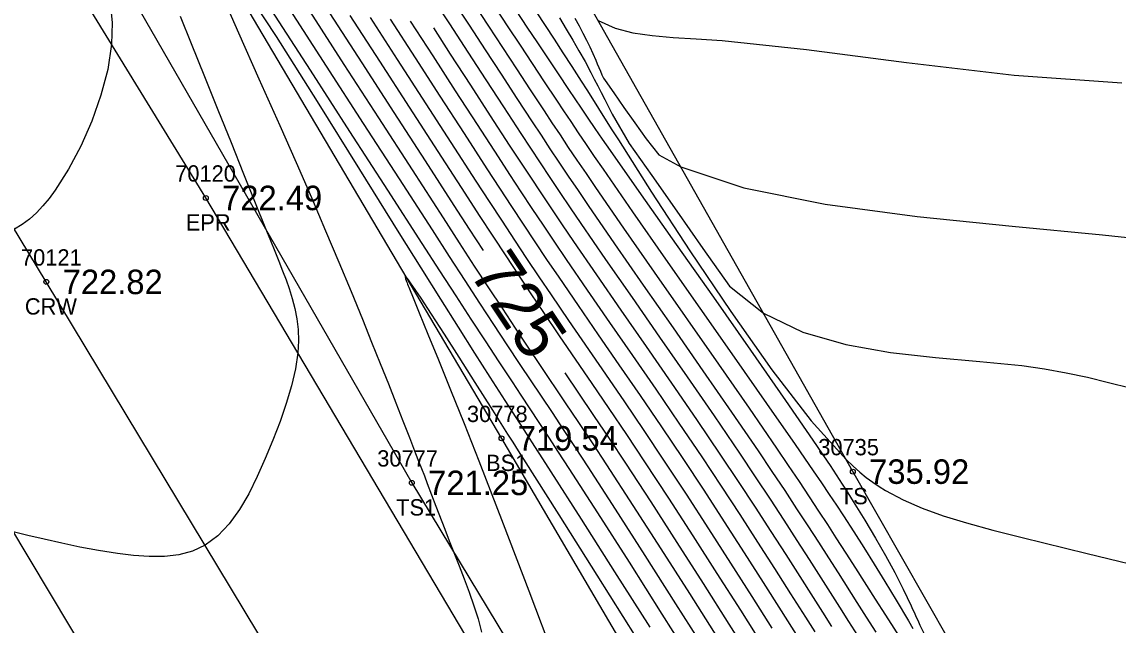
# Model space of a CAD drawing. Extents: x 1376587 to 1378239, y 1000335 to 1003031.
# Drawn here: x 1377088.1 to 1377155.3, y 1002095.5 to 1002132.5 of the extents above; entities that cross this region are included whole.
import ezdxf

# ---------------------------------------------------------------- set-up
doc = ezdxf.new("R2010")
doc.units = 0
for name, color, linetype in [('RD_DTM_BkLn1', 7, 'Continuous'), ('RD_DTM_BkLn2', 7, 'Continuous'), ('RD_DTM_BkLn_txCode', 7, 'Continuous'), ('RD_DTM_Major1', 7, 'Continuous'), ('RD_DTM_Major1_Lbl', 7, 'Continuous'), ('RD_DTM_Minor1', 7, 'Continuous'), ('RD_EX_Road', 7, 'Continuous'), ('RD_EX_Road_txCode', 7, 'Continuous'), ('RD_EX_TX_Misc_ELEV', 7, 'Continuous'), ('RD_EX_TX_Road_ELEV', 7, 'Continuous'), ('RD_HC_Survey_ELEV', 7, 'Continuous'), ('RD_HC_Survey_txCode', 7, 'Continuous'), ('RD_SMD_Locator', 7, 'Continuous')]:
    doc.layers.add(name, color=color, linetype=linetype)

msp = doc.modelspace()

# ---------------------------------------------------------------- linework, layer by layer
at = {"layer": 'RD_DTM_BkLn1'}
msp.add_lwpolyline([(1377340.411, 1001702.156), (1377308.865, 1001753.727), (1377278.246, 1001805.238), (1377245.962, 1001858.008), (1377214.824, 1001910.42), (1377182.966, 1001962.109), (1377151.242, 1002015.115), (1377120.387, 1002065.538), (1377089.615, 1002116.564), (1377055.769, 1002172.475), (1377024.269, 1002225.826), (1377004.131, 1002257.876), (1377003.447, 1002259.314)], dxfattribs=at)
at = {"layer": 'RD_DTM_BkLn2'}
for points in [[(1377334.808, 1002026.055), (1377284.229, 1002013.339), (1377249.257, 1001988.727), (1377213.659, 1001973.589), (1377188.957, 1002014.33), (1377158.44, 1002070.963), (1377139.047, 1002104.941), (1377113.892, 1002149.475), (1377071.66, 1002218.399), (1377041.895, 1002260.076), (1377023.693, 1002288.088), (1377010.927, 1002302.495), (1376992.725, 1002332.02), (1376976.352, 1002351.559)], [(1376977.592, 1002343.743), (1376991.525, 1002318.779), (1377012.226, 1002283.102), (1377032.893, 1002247.364), (1377053.281, 1002213.6), (1377075.695, 1002176.413), (1377096.747, 1002142.056), (1377117.513, 1002106.979), (1377138.493, 1002071.226), (1377160.243, 1002035.712), (1377181.074, 1001999.107), (1377204.311, 1001959.476)], [(1376971.766, 1002339.684), (1376984.16, 1002314.581), (1377005.368, 1002280.112), (1377027.082, 1002243.848), (1377048.279, 1002210.776), (1377069.87, 1002173.423), (1377092.065, 1002138.92), (1377112.017, 1002104.252), (1377133.641, 1002068.495), (1377155.53, 1002032.726), (1377177.087, 1001996.618), (1377201.678, 1001958.67), (1377205.328, 1001957.618)]]:
    msp.add_lwpolyline(points, dxfattribs=at)
at = {"layer": 'RD_DTM_Major1'}
for points in [[(1377116.413, 1002118.488), (1377115.558, 1002119.8), (1377114.623, 1002121.24), (1377112.847, 1002123.986), (1377110.936, 1002126.946), (1377108.966, 1002129.995), (1377107.014, 1002133.012)], [(1377118.409, 1002133.176), (1377119.074, 1002132.178), (1377119.715, 1002131.211), (1377120.978, 1002129.312), (1377121.623, 1002128.348), (1377122.005, 1002127.782), (1377122.399, 1002127.2), (1377122.809, 1002126.599), (1377123.239, 1002125.971), (1377123.692, 1002125.314), (1377124.173, 1002124.62), (1377126.072, 1002121.904), (1377128.222, 1002118.851), (1377130.498, 1002115.624), (1377132.774, 1002112.388), (1377134.925, 1002109.305), (1377136.824, 1002106.538), (1377137.247, 1002105.911), (1377137.649, 1002105.311), (1377138.03, 1002104.735), (1377138.394, 1002104.18), (1377138.742, 1002103.643), (1377139.075, 1002103.12), (1377139.79, 1002101.97), (1377140.447, 1002100.868), (1377141.054, 1002099.803), (1377141.615, 1002098.763), (1377142.137, 1002097.735), (1377142.626, 1002096.709), (1377142.714, 1002096.516), (1377142.802, 1002096.323), (1377142.889, 1002096.129), (1377143.063, 1002095.739), (1377143.151, 1002095.543), (1377143.66, 1002094.522)], [(1377137.766, 1002095.453), (1377137.211, 1002096.327), (1377136.635, 1002097.234), (1377135.824, 1002098.51), (1377134.961, 1002099.86), (1377134.045, 1002101.282), (1377133.075, 1002102.774), (1377132.049, 1002104.332), (1377130.966, 1002105.953), (1377129.489, 1002108.129), (1377127.952, 1002110.364), (1377126.392, 1002112.614), (1377124.848, 1002114.838), (1377123.356, 1002116.993), (1377121.954, 1002119.035), (1377121.26, 1002120.056), (1377120.593, 1002121.046), (1377119.944, 1002122.018), (1377119.304, 1002122.984), (1377118.664, 1002123.957), (1377118.014, 1002124.949), (1377116.845, 1002126.746), (1377115.634, 1002128.613), (1377114.396, 1002130.523), (1377113.357, 1002132.122)], [(1377125.768, 1002094.808), (1377123.373, 1002098.602), (1377121.045, 1002102.286), (1377118.886, 1002105.698), (1377118.553, 1002106.224), (1377118.227, 1002106.739), (1377117.907, 1002107.243), (1377116.982, 1002108.703), (1377115.908, 1002110.395), (1377114.914, 1002111.96), (1377114.015, 1002113.365), (1377113.233, 1002114.579), (1377112.584, 1002115.57), (1377112.087, 1002116.306), (1377111.985, 1002116.451), (1377111.895, 1002116.577), (1377111.817, 1002116.682), (1377111.752, 1002116.766), (1377111.699, 1002116.828), (1377111.658, 1002116.869), (1377111.636, 1002116.884), (1377111.621, 1002116.887), (1377111.613, 1002116.876), (1377111.613, 1002116.851), (1377111.62, 1002116.814), (1377111.633, 1002116.763), (1377111.67, 1002116.652), (1377111.695, 1002116.583), (1377111.723, 1002116.506), (1377111.756, 1002116.419), (1377111.793, 1002116.325), (1377111.829, 1002116.234), (1377111.868, 1002116.138), (1377111.91, 1002116.034), (1377112.052, 1002115.684), (1377112.47, 1002114.669), (1377113.009, 1002113.363), (1377113.655, 1002111.786), (1377114.397, 1002109.956), (1377115.224, 1002107.891), (1377116.122, 1002105.611), (1377117.613, 1002101.748), (1377119.18, 1002097.632), (1377120.76, 1002093.477)], [(1377132.961, 1002093.24), (1377131.471, 1002095.599), (1377129.896, 1002098.083), (1377128.283, 1002100.608), (1377126.681, 1002103.092), (1377125.139, 1002105.451), (1377124.137, 1002106.961), (1377123.178, 1002108.39), (1377122.255, 1002109.754), (1377121.408, 1002111.002)]]:
    msp.add_lwpolyline(points, dxfattribs=at)
at = {"layer": 'RD_DTM_Minor1'}
for points in [[(1377126.621, 1002095.41), (1377124.469, 1002098.807), (1377122.414, 1002102.036), (1377120.558, 1002104.936), (1377120.048, 1002105.728), (1377119.561, 1002106.484), (1377119.092, 1002107.211), (1377117.738, 1002109.308), (1377116.828, 1002110.723), (1377115.883, 1002112.201), (1377114.877, 1002113.785), (1377113.786, 1002115.513), (1377112.586, 1002117.425), (1377111.251, 1002119.562), (1377108.828, 1002123.46), (1377106.236, 1002127.615), (1377103.714, 1002131.602), (1377101.502, 1002134.999)], [(1377100.268, 1002134.393), (1377101.388, 1002131.834), (1377102.648, 1002129.016), (1377103.926, 1002126.157), (1377104.928, 1002123.884), (1377105.863, 1002121.731), (1377106.733, 1002119.697), (1377107.541, 1002117.778), (1377108.292, 1002115.973), (1377108.987, 1002114.278), (1377109.555, 1002112.879), (1377110.085, 1002111.561), (1377110.579, 1002110.32), (1377111.04, 1002109.154), (1377111.47, 1002108.06), (1377111.871, 1002107.034), (1377112.063, 1002106.539), (1377112.25, 1002106.059), (1377112.432, 1002105.59), (1377112.786, 1002104.674), (1377112.96, 1002104.221), (1377113.228, 1002103.524), (1377113.496, 1002102.826), (1377114.039, 1002101.418), (1377114.316, 1002100.706), (1377114.597, 1002099.985), (1377114.915, 1002099.179), (1377115.23, 1002098.365), (1377115.535, 1002097.547), (1377115.821, 1002096.729), (1377116.078, 1002095.915), (1377116.296, 1002095.108)], [(1377093.538, 1002133.7), (1377093.648, 1002132.444), (1377093.609, 1002131.121), (1377093.376, 1002129.583), (1377092.964, 1002127.999), (1377092.405, 1002126.418), (1377091.73, 1002124.889), (1377090.971, 1002123.462), (1377090.16, 1002122.187), (1377089.788, 1002121.68), (1377089.406, 1002121.215), (1377089.008, 1002120.793), (1377088.587, 1002120.415), (1377088.139, 1002120.083), (1377087.657, 1002119.799)], [(1377139.364, 1002094.894), (1377138.811, 1002095.765), (1377138.255, 1002096.639), (1377137.689, 1002097.528), (1377137.106, 1002098.444), (1377136.394, 1002099.559), (1377135.642, 1002100.73), (1377134.844, 1002101.962), (1377133.994, 1002103.26), (1377133.088, 1002104.629), (1377132.119, 1002106.075), (1377130.567, 1002108.351), (1377128.918, 1002110.741), (1377127.224, 1002113.179), (1377125.539, 1002115.6), (1377123.915, 1002117.94), (1377122.406, 1002120.135), (1377121.742, 1002121.11), (1377121.108, 1002122.049), (1377120.496, 1002122.963), (1377119.898, 1002123.862), (1377119.306, 1002124.759), (1377118.711, 1002125.664), (1377117.655, 1002127.283), (1377116.573, 1002128.948), (1377115.47, 1002130.647), (1377114.349, 1002132.368), (1377113.216, 1002134.097)], [(1377140.486, 1002095.096), (1377139.892, 1002096.024), (1377139.313, 1002096.931), (1377138.161, 1002098.736), (1377137.569, 1002099.66), (1377136.954, 1002100.618), (1377136.308, 1002101.617), (1377135.624, 1002102.667), (1377134.893, 1002103.777), (1377134.107, 1002104.956), (1377133.26, 1002106.214), (1377131.641, 1002108.581), (1377129.881, 1002111.122), (1377128.053, 1002113.748), (1377126.225, 1002116.369), (1377124.469, 1002118.896), (1377122.855, 1002121.238), (1377122.226, 1002122.16), (1377121.63, 1002123.041), (1377121.057, 1002123.893), (1377120.503, 1002124.724), (1377119.959, 1002125.545), (1377119.419, 1002126.364), (1377118.472, 1002127.81), (1377117.513, 1002129.282), (1377116.538, 1002130.778), (1377115.547, 1002132.297), (1377114.534, 1002133.839)], [(1377142.419, 1002094.052), (1377141.077, 1002096.142), (1377140.441, 1002097.135), (1377139.233, 1002099.021), (1377138.637, 1002099.948), (1377138.031, 1002100.887), (1377137.509, 1002101.692), (1377136.963, 1002102.527), (1377136.387, 1002103.402), (1377135.771, 1002104.328), (1377135.107, 1002105.316), (1377134.389, 1002106.376), (1377132.705, 1002108.826), (1377130.837, 1002111.517), (1377126.901, 1002117.152), (1377125.014, 1002119.863), (1377123.3, 1002122.347), (1377122.714, 1002123.205), (1377122.159, 1002124.022), (1377121.63, 1002124.807), (1377121.121, 1002125.567), (1377120.626, 1002126.31), (1377120.14, 1002127.045), (1377119.298, 1002128.325), (1377118.454, 1002129.613), (1377117.603, 1002130.916), (1377116.734, 1002132.242), (1377115.841, 1002133.597)], [(1377129.383, 1002093.017), (1377127.37, 1002096.202), (1377125.351, 1002099.385), (1377123.418, 1002102.413), (1377121.663, 1002105.138), (1377121.017, 1002106.131), (1377120.409, 1002107.062), (1377119.83, 1002107.944), (1377119.272, 1002108.792), (1377118.727, 1002109.617), (1377118.188, 1002110.435), (1377117.373, 1002111.675), (1377116.537, 1002112.951), (1377115.663, 1002114.29), (1377114.735, 1002115.715), (1377113.737, 1002117.252), (1377112.653, 1002118.927), (1377110.54, 1002122.195), (1377108.221, 1002125.786), (1377105.803, 1002129.531), (1377103.392, 1002133.26)], [(1377130.069, 1002093.894), (1377128.205, 1002096.841), (1377126.324, 1002099.799), (1377124.504, 1002102.642), (1377122.821, 1002105.239), (1377122.05, 1002106.417), (1377121.323, 1002107.517), (1377120.631, 1002108.559), (1377119.965, 1002109.559), (1377118.668, 1002111.504), (1377117.869, 1002112.71), (1377117.05, 1002113.954), (1377116.196, 1002115.258), (1377115.293, 1002116.643), (1377114.326, 1002118.131), (1377113.28, 1002119.745), (1377111.259, 1002122.873), (1377109.062, 1002126.276), (1377106.795, 1002129.787), (1377104.564, 1002133.234)], [(1377130.767, 1002094.752), (1377129.049, 1002097.465), (1377127.303, 1002100.206), (1377125.591, 1002102.869), (1377123.978, 1002105.348), (1377123.088, 1002106.696), (1377122.245, 1002107.961), (1377121.44, 1002109.162), (1377119.904, 1002111.442), (1377119.154, 1002112.559), (1377118.367, 1002113.74), (1377117.566, 1002114.95), (1377116.738, 1002116.21), (1377115.869, 1002117.539), (1377114.946, 1002118.958), (1377113.955, 1002120.485), (1377112.055, 1002123.424), (1377110, 1002126.608), (1377107.879, 1002129.892), (1377105.783, 1002133.133)], [(1377133.531, 1002094.3), (1377132.175, 1002096.444), (1377130.74, 1002098.704), (1377129.26, 1002101.016), (1377127.77, 1002103.318), (1377126.305, 1002105.549), (1377125.195, 1002107.212), (1377124.12, 1002108.805), (1377123.076, 1002110.337), (1377121.073, 1002113.269), (1377120.109, 1002114.69), (1377119.341, 1002115.831), (1377118.575, 1002116.98), (1377117.8, 1002118.154), (1377117.002, 1002119.369), (1377116.171, 1002120.643), (1377115.293, 1002121.993), (1377113.641, 1002124.545), (1377111.875, 1002127.279), (1377110.057, 1002130.094), (1377108.247, 1002132.89)], [(1377117.134, 1002133.376), (1377117.911, 1002132.201), (1377118.663, 1002131.059), (1377120.134, 1002128.823), (1377120.875, 1002127.702), (1377121.309, 1002127.051), (1377121.754, 1002126.385), (1377122.215, 1002125.701), (1377122.697, 1002124.99), (1377123.203, 1002124.246), (1377123.74, 1002123.462), (1377125.547, 1002120.849), (1377127.562, 1002117.963), (1377129.675, 1002114.949), (1377131.776, 1002111.954), (1377133.756, 1002109.124), (1377135.507, 1002106.605), (1377136.085, 1002105.766), (1377136.621, 1002104.983), (1377137.121, 1002104.247), (1377137.591, 1002103.549), (1377138.038, 1002102.88), (1377138.468, 1002102.232), (1377139.104, 1002101.26), (1377139.729, 1002100.286), (1377140.36, 1002099.281), (1377141.014, 1002098.217), (1377141.708, 1002097.064), (1377142.456, 1002095.794), (1377142.731, 1002095.322)], [(1377119.64, 1002133.117), (1377120.2, 1002132.269), (1377120.744, 1002131.438), (1377121.283, 1002130.606), (1377121.83, 1002129.754), (1377122.396, 1002128.866), (1377122.735, 1002128.332), (1377123.086, 1002127.777), (1377123.454, 1002127.196), (1377124.246, 1002125.943), (1377124.677, 1002125.263), (1377126.711, 1002122.071), (1377129.055, 1002118.47), (1377131.562, 1002114.745), (1377134.09, 1002111.181), (1377136.495, 1002108.063), (1377138.632, 1002105.676), (1377139.06, 1002105.27), (1377139.472, 1002104.908), (1377139.873, 1002104.584), (1377140.268, 1002104.293), (1377140.662, 1002104.028), (1377141.06, 1002103.783), (1377142.138, 1002103.207), (1377143.303, 1002102.701), (1377144.586, 1002102.24), (1377146.015, 1002101.802), (1377147.621, 1002101.363), (1377149.434, 1002100.9), (1377153.418, 1002099.919), (1377157.976, 1002098.82)], [(1377097.813, 1002132.843), (1377098.5, 1002131.164), (1377099.318, 1002129.144), (1377100.136, 1002127.103), (1377100.937, 1002125.096), (1377101.702, 1002123.179), (1377102.413, 1002121.405), (1377103.051, 1002119.831), (1377103.346, 1002119.111), (1377103.619, 1002118.448), (1377103.869, 1002117.831), (1377104.098, 1002117.25), (1377104.307, 1002116.693), (1377104.498, 1002116.151), (1377104.691, 1002115.541), (1377104.853, 1002114.926), (1377104.976, 1002114.295), (1377105.052, 1002113.639), (1377105.073, 1002112.949), (1377105.03, 1002112.213), (1377104.884, 1002111.243), (1377104.644, 1002110.207), (1377104.325, 1002109.123), (1377103.941, 1002108.006), (1377103.506, 1002106.872), (1377103.034, 1002105.739), (1377102.543, 1002104.641), (1377102.018, 1002103.589), (1377101.448, 1002102.613), (1377100.82, 1002101.741), (1377100.123, 1002101.003), (1377099.345, 1002100.43), (1377098.577, 1002100.074), (1377097.744, 1002099.853), (1377096.858, 1002099.747), (1377095.926, 1002099.736), (1377094.961, 1002099.801), (1377093.971, 1002099.921), (1377092.821, 1002100.105), (1377091.675, 1002100.323), (1377090.556, 1002100.561), (1377089.486, 1002100.803), (1377088.49, 1002101.037), (1377087.591, 1002101.248)], [(1377134.103, 1002095.356), (1377132.878, 1002097.291), (1377131.579, 1002099.331), (1377130.229, 1002101.432), (1377128.853, 1002103.552), (1377127.472, 1002105.645), (1377126.261, 1002107.452), (1377125.069, 1002109.207), (1377123.901, 1002110.914), (1377121.651, 1002114.19), (1377120.577, 1002115.766), (1377119.822, 1002116.885), (1377119.077, 1002118), (1377118.33, 1002119.128), (1377117.57, 1002120.283), (1377116.786, 1002121.482), (1377115.966, 1002122.742), (1377114.438, 1002125.101), (1377111.146, 1002130.194), (1377109.478, 1002132.769)], [(1377135.696, 1002094.796), (1377134.676, 1002096.409), (1377133.577, 1002098.142), (1377132.41, 1002099.969), (1377131.19, 1002101.862), (1377129.928, 1002103.796), (1377128.64, 1002105.743), (1377127.333, 1002107.683), (1377126.026, 1002109.6), (1377124.729, 1002111.484), (1377123.458, 1002113.327), (1377122.224, 1002115.118), (1377121.04, 1002116.85), (1377120.302, 1002117.942), (1377119.579, 1002119.02), (1377118.863, 1002120.098), (1377118.142, 1002121.192), (1377117.405, 1002122.316), (1377116.643, 1002123.486), (1377115.237, 1002125.654), (1377113.756, 1002127.944), (1377112.233, 1002130.298), (1377110.706, 1002132.654)], [(1377136.732, 1002095.122), (1377136.164, 1002096.018), (1377135.25, 1002097.46), (1377134.271, 1002098.998), (1377133.233, 1002100.618), (1377132.139, 1002102.309), (1377130.995, 1002104.055), (1377129.805, 1002105.844), (1377128.41, 1002107.907), (1377126.987, 1002109.984), (1377125.56, 1002112.05), (1377124.154, 1002114.081), (1377122.792, 1002116.052), (1377121.499, 1002117.94), (1377120.781, 1002118.999), (1377120.084, 1002120.036), (1377119.4, 1002121.063), (1377118.719, 1002122.093), (1377118.031, 1002123.142), (1377117.325, 1002124.222), (1377116.039, 1002126.202), (1377114.695, 1002128.278), (1377113.317, 1002130.407), (1377111.928, 1002132.548)], [(1377121.064, 1002132.737), (1377121.485, 1002132.052), (1377121.882, 1002131.384), (1377122.263, 1002130.724), (1377122.632, 1002130.061), (1377122.996, 1002129.386), (1377123.204, 1002128.988), (1377123.414, 1002128.582), (1377123.627, 1002128.166), (1377123.845, 1002127.737), (1377124.068, 1002127.294), (1377124.298, 1002126.836), (1377125.345, 1002125.045), (1377126.719, 1002123.091), (1377128.256, 1002120.898), (1377129.859, 1002118.616), (1377131.489, 1002116.294), (1377133.567, 1002114.642), (1377135.986, 1002113.488), (1377138.609, 1002112.72), (1377141.349, 1002112.235), (1377144.119, 1002111.928), (1377146.832, 1002111.697), (1377149.401, 1002111.437), (1377150.787, 1002111.237), (1377152.12, 1002110.997), (1377153.425, 1002110.719), (1377154.727, 1002110.407), (1377156.049, 1002110.065)], [(1377122.01, 1002132.727), (1377122.265, 1002132.26), (1377122.501, 1002131.812), (1377122.719, 1002131.379), (1377122.921, 1002130.959), (1377123.11, 1002130.55), (1377123.288, 1002130.149), (1377123.385, 1002129.921), (1377123.48, 1002129.695), (1377123.573, 1002129.47), (1377123.666, 1002129.245), (1377123.766, 1002129.051), (1377123.87, 1002128.899), (1377124.403, 1002128.139), (1377125.022, 1002127.255), (1377125.689, 1002126.306), (1377126.381, 1002125.32), (1377127.162, 1002124.351), (1377128.503, 1002123.608), (1377132.376, 1002122.318), (1377137.359, 1002121.333), (1377142.99, 1002120.578), (1377148.806, 1002119.978), (1377154.343, 1002119.456), (1377159.137, 1002118.939)], [(1377123.438, 1002132.574), (1377124.48, 1002132.12), (1377125.572, 1002131.828), (1377126.745, 1002131.653), (1377128.026, 1002131.547), (1377129.445, 1002131.466), (1377131.031, 1002131.361), (1377136.203, 1002130.798), (1377142.328, 1002130), (1377148.933, 1002129.232), (1377155.542, 1002128.763)]]:
    msp.add_lwpolyline(points, dxfattribs=at)
at = {"layer": 'RD_EX_Road'}
for points in [[(1377350.339, 1001708.261), (1377317.923, 1001758.892), (1377286.961, 1001809.893), (1377254.767, 1001863.401), (1377224.604, 1001914.857), (1377192.26, 1001967.361), (1377160.973, 1002019.841), (1377129.715, 1002070.663), (1377099.389, 1002121.709), (1377064.159, 1002179.082), (1377033.485, 1002231.09), (1377014.7, 1002262.97), (1377013.314, 1002264.907)], [(1377330.916, 1001696.377), (1377301.062, 1001747.923), (1377269.086, 1001800.224), (1377238.031, 1001851.797), (1377206.51, 1001905.086), (1377174.784, 1001956.207), (1377142.237, 1002010.206), (1377112.371, 1002059.861), (1377081.07, 1002112.138), (1377047.747, 1002166.267), (1377015.04, 1002220.702), (1376995.387, 1002252.515), (1376994.747, 1002253.913)]]:
    msp.add_lwpolyline(points, dxfattribs=at)
at = {"layer": 'RD_SMD_Locator'}
for centre in [(1377099.389, 1002121.709), (1377089.615, 1002116.564), (1377117.513, 1002106.979), (1377139.047, 1002104.941), (1377112.017, 1002104.252)]:
    msp.add_circle(centre, 0.15, dxfattribs=at)

# ---------------------------------------------------------------- texts
at = {"layer": 'RD_DTM_BkLn_txCode'}
for s, p in [('30778', (1377115.395, 1002107.979)), ('30735', (1377136.929, 1002105.941)), ('30777', (1377109.899, 1002105.252)), ('BS1', (1377116.568, 1002104.979)), ('TS', (1377138.252, 1002102.941)), ('TS1', (1377111.056, 1002102.252))]:
    msp.add_text(s, height=1, dxfattribs=at).set_placement(p)
at = {"layer": 'RD_DTM_Major1_Lbl'}
msp.add_text('725', height=3, rotation=303.7122, dxfattribs=at).set_placement((1377115.479, 1002117.141))
at = {"layer": 'RD_EX_Road_txCode'}
for s, p in [('70120', (1377097.515, 1002122.709)), ('EPR', (1377098.161, 1002119.709))]:
    msp.add_text(s, height=1, dxfattribs=at).set_placement(p)
at = {"layer": 'RD_EX_TX_Misc_ELEV'}
for s, p in [('719.54', (1377118.513, 1002106.229)), ('735.92', (1377140.047, 1002104.191)), ('721.25', (1377113.017, 1002103.502))]:
    msp.add_text(s, height=1.5, dxfattribs=at).set_placement(p)
at = {"layer": 'RD_EX_TX_Road_ELEV'}
msp.add_text('722.49', height=1.5, dxfattribs=at).set_placement((1377100.389, 1002120.959))
at = {"layer": 'RD_HC_Survey_ELEV'}
msp.add_text('722.82', height=1.5, dxfattribs=at).set_placement((1377090.615, 1002115.814))
at = {"layer": 'RD_HC_Survey_txCode'}
for s, p in [('70121', (1377088.064, 1002117.564)), ('CRW', (1377088.3, 1002114.564))]:
    msp.add_text(s, height=1, dxfattribs=at).set_placement(p)

doc.saveas('drawing.dxf')
